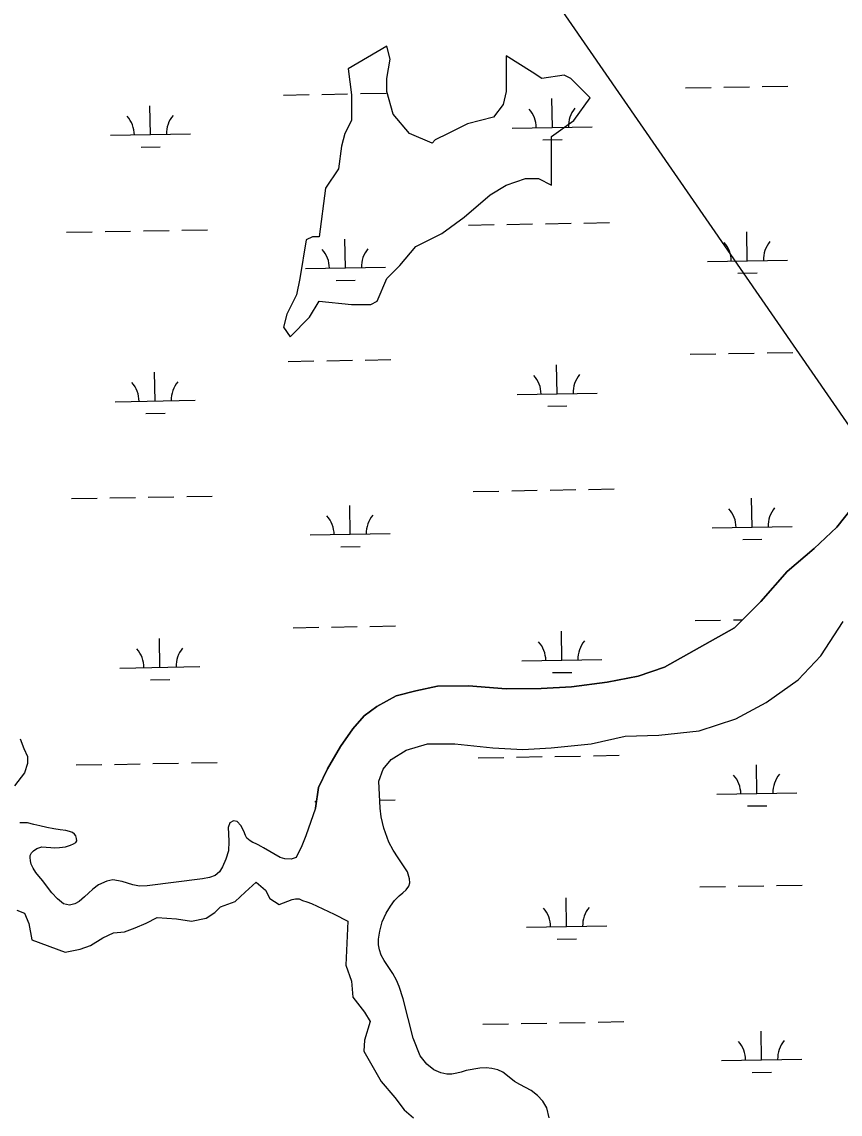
# Model space of a CAD drawing. Extents: x 3914892 to 3953151, y 242587 to 268572.
# Drawn here: x 3938519 to 3939541, y 262347 to 263711 of the extents above; entities that cross this region are included whole.
import ezdxf

# ---------------------------------------------------------------- set-up
doc = ezdxf.new("R2010")
doc.units = 0
for name, color, linetype in [('V-RIVR-EDGE', 7, 'Continuous'), ('V-TOPO-SHOR', 7, 'Continuous'), ('V-UTIL-LINE', 7, 'Continuous'), ('V-WETL-SWMP', 7, 'Continuous')]:
    doc.layers.add(name, color=color, linetype=linetype)

msp = doc.modelspace()

# ---------------------------------------------------------------- linework, layer by layer
at = {"layer": 'V-RIVR-EDGE'}
for points in [[(3938517, 262815.9), (3938521.6, 262803.6), (3938526.2, 262793.5), (3938526.2, 262785), (3938522.4, 262773.4), (3938510, 262757.2)], [(3938513.1, 262602), (3938522.4, 262598.1), (3938527.8, 262585), (3938531.6, 262564.9), (3938573.3, 262549.4), (3938591.9, 262553.3), (3938605, 262557.9), (3938620.5, 262567.2), (3938633.6, 262573.4), (3938647.5, 262574.9), (3938660.6, 262579.6), (3938674.5, 262585.7), (3938688.4, 262592.7), (3938712.4, 262591.1), (3938730.9, 262588.1), (3938749.5, 262591.9), (3938760.3, 262598.9), (3938767.2, 262605.8), (3938785.8, 262612.8), (3938798.1, 262624.4), (3938812, 262636.7), (3938823.6, 262626.7), (3938829, 262616.6), (3938840.6, 262608.9), (3938856.8, 262615.1)], [(3938856.8, 262615.1), (3938860.8, 262616.1), (3938865.5, 262615.8), (3938869.6, 262614), (3938875.1, 262612.3), (3938880.9, 262610), (3938909.2, 262596.9), (3938926.2, 262588.1)], [(3938926.4, 262588.1), (3938924, 262533.2), (3938931, 262513.1), (3938932.5, 262493), (3938947.2, 262474.5), (3938954.2, 262462.9), (3938947.2, 262439.7), (3938946.4, 262425.8), (3938968.1, 262388), (3938985.1, 262367.9), (3938996.6, 262352.5), (3939008.2, 262342.4)]]:
    msp.add_lwpolyline(points, dxfattribs=at)
at = {"layer": 'V-TOPO-SHOR'}
msp.add_lwpolyline([(3939003.2, 263571.8), (3938983.1, 263595.9), (3938975, 263624.1), (3938975, 263640.3), (3938979, 263664.4), (3938975, 263680.6), (3938926.7, 263652.4), (3938930.7, 263620.1), (3938930.7, 263587.9), (3938922.6, 263571.8), (3938918.6, 263555.7), (3938914.6, 263527.4), (3938898.4, 263503.3), (3938890.4, 263442.8), (3938882.3, 263442.8), (3938874.3, 263438.8), (3938866.2, 263390.5), (3938862.2, 263370.3), (3938850.1, 263346.1), (3938846.1, 263330), (3938854.1, 263317.9), (3938878.3, 263342.1), (3938890.4, 263362.2), (3938930.7, 263358.2), (3938954.9, 263358.2), (3938962.9, 263362.2), (3938975, 263390.5), (3938991.1, 263406.6), (3939011.3, 263430.7), (3939043.5, 263446.9), (3939071.7, 263467), (3939103.9, 263495.2), (3939124.1, 263507.3), (3939148.3, 263515.4), (3939164.4, 263515.4), (3939180.5, 263507.3), (3939180.5, 263547.6), (3939180.5, 263567.7), (3939208.7, 263587.9), (3939228.9, 263616.1), (3939212.7, 263632.2), (3939204.7, 263640.3), (3939196.6, 263644.3), (3939168.4, 263640.3), (3939156.3, 263648.3), (3939124.1, 263668.5), (3939124.1, 263624.1), (3939120.1, 263608), (3939108, 263591.9), (3939075.7, 263583.9), (3939051.6, 263571.8), (3939035.4, 263563.7), (3939031.4, 263559.7), (3939031.4, 263559.7)], close=True, dxfattribs=at)
for points in [[(3938885.8, 262729), (3938889.7, 262755.2), (3938901.1, 262778.4), (3938917, 262806), (3938932.4, 262828.3), (3938946.8, 262844.5), (3938962.6, 262856.2), (3938986.7, 262869.4), (3939011.3, 262875.8), (3939038.1, 262881.5), (3939077, 262882), (3939124.1, 262878.3), (3939167.7, 262878.7), (3939205.6, 262880.5), (3939250.2, 262886.4), (3939288.9, 262894.1), (3939321.9, 262905.4), (3939409.1, 262954.2), (3939442.2, 262987.3), (3939474.8, 263024.8), (3939508.4, 263053.4), (3939537.1, 263080.2), (3939567.3, 263118.5)], [(3938966.5, 262729.1), (3938965.2, 262762.8), (3938970.4, 262778), (3938980.4, 262790.1), (3938999, 262801.8), (3939025.7, 262809.6), (3939059.8, 262809.7), (3939107.5, 262804.4), (3939145, 262802.5), (3939180.2, 262804.7), (3939230.1, 262809.7), (3939272.4, 262819), (3939314.7, 262820.3), (3939365.1, 262825.6), (3939410.6, 262840.8), (3939448.8, 262861), (3939488.5, 262889.5), (3939516.8, 262919.4), (3939545, 262962.2)], [(3938885.8, 262729), (3938873.9, 262694.5), (3938868.8, 262682.1), (3938861.6, 262667.7)], [(3938977.7, 262686.7), (3938971.1, 262704.1), (3938967.8, 262718.5), (3938966.5, 262729.1)]]:
    msp.add_lwpolyline(points, dxfattribs=at)
at = {"layer": 'V-UTIL-LINE'}
msp.add_lwpolyline([(3937257.7, 266529.8), (3940896.3, 261259), (3942305.5, 257189.6), (3945242.9, 251786.9), (3947661.4, 248530.4)], dxfattribs=at)
at = {"layer": 'V-WETL-SWMP'}
for p, q in [((3938942, 263621.4), (3938974, 263622)), ((3939347.9, 263628.6), (3939379.9, 263629.2)), ((3939395.9, 263629.5), (3939427.9, 263630.1)), ((3939443.8, 263630.4), (3939475.8, 263630.9)), ((3938846, 263619.7), (3938878, 263620.2)), ((3938894, 263620.5), (3938926, 263621.1)), ((3939181.7, 263579.2), (3939181, 263615.2)), ((3938679.8, 263570.3), (3938679.2, 263606.3)), ((3938629.8, 263569.4), (3938729.8, 263571.2)), ((3939131.7, 263578.3), (3939231.6, 263580.1)), ((3938668.1, 263554.6), (3938692.1, 263555)), ((3939169.9, 263563.6), (3939193.9, 263564)), ((3939125, 263458.1), (3939157, 263458.7)), ((3939173, 263459), (3939205, 263459.6)), ((3939221, 263459.8), (3939252.9, 263460.4)), ((3938575.1, 263448.3), (3938607.1, 263448.9)), ((3938623.1, 263449.2), (3938655.1, 263449.7)), ((3938671.1, 263450), (3938703.1, 263450.6)), ((3938719.1, 263450.9), (3938751.1, 263451.4)), ((3939077, 263457.3), (3939109, 263457.8)), ((3939425.1, 263412.8), (3939424.5, 263448.7)), ((3938923.3, 263403.8), (3938922.7, 263439.8)), ((3938873.3, 263402.9), (3938973.3, 263404.7)), ((3939375.2, 263411.9), (3939475.1, 263413.6)), ((3939413.4, 263397.1), (3939437.4, 263397.5)), ((3938911.6, 263388.1), (3938935.6, 263388.6)), ((3939353.8, 263296), (3939385.8, 263296.6)), ((3939401.8, 263296.9), (3939433.8, 263297.5)), ((3939449.8, 263297.7), (3939481.8, 263298.3)), ((3938852, 263287), (3938884, 263287.6)), ((3938900, 263287.9), (3938932, 263288.5)), ((3938948, 263288.8), (3938980, 263289.3)), ((3939187.6, 263246.6), (3939187, 263282.6)), ((3938685.8, 263237.6), (3938685.1, 263273.6)), ((3939137.6, 263245.7), (3939237.6, 263247.5)), ((3938635.8, 263236.7), (3938735.8, 263238.5)), ((3939175.9, 263231), (3939199.9, 263231.4)), ((3938674.1, 263222), (3938698.1, 263222.4)), ((3938629.1, 263116.5), (3938661.1, 263117.1)), ((3938677.1, 263117.4), (3938709.1, 263118)), ((3938725.1, 263118.2), (3938757.1, 263118.8)), ((3939082.9, 263124.7), (3939114.9, 263125.2)), ((3939130.9, 263125.5), (3939162.9, 263126.1)), ((3939178.9, 263126.4), (3939210.9, 263126.9)), ((3939226.9, 263127.2), (3939258.9, 263127.8)), ((3939567.3, 263118.5), (3939537.1, 263080.2)), ((3938581.1, 263115.7), (3938613.1, 263116.2)), ((3938929.3, 263071.2), (3938928.6, 263107.1)), ((3939431.1, 263080.1), (3939430.5, 263116.1)), ((3939381.1, 263079.2), (3939481.1, 263081)), ((3939537.1, 263080.2), (3939508.4, 263053.4)), ((3938879.3, 263070.3), (3938979.3, 263072)), ((3939419.4, 263064.5), (3939443.4, 263064.9)), ((3938917.5, 263055.5), (3938941.5, 263055.9)), ((3939508.4, 263053.4), (3939474.8, 263024.8)), ((3939474.8, 263024.8), (3939442.2, 262987.3)), ((3939442.2, 262987.3), (3939409.1, 262954.2)), ((3938857.9, 262954.4), (3938889.9, 262955)), ((3938905.9, 262955.3), (3938937.9, 262955.9)), ((3938953.9, 262956.1), (3938985.9, 262956.7)), ((3939409.1, 262954.2), (3939321.9, 262905.4)), ((3939359.8, 262963.4), (3939391.8, 262964)), ((3939407.8, 262964.3), (3939419.3, 262964.5)), ((3938691.7, 262905), (3938691.1, 262941)), ((3939193.6, 262914), (3939192.9, 262950)), ((3939143.6, 262913.1), (3939243.6, 262914.9)), ((3938641.7, 262904.1), (3938741.7, 262905.9)), ((3939321.9, 262905.4), (3939288.9, 262894.1)), ((3938680, 262889.4), (3938704, 262889.8)), ((3939181.8, 262898.4), (3939205.8, 262898.8)), ((3939250.2, 262886.4), (3939205.6, 262880.5)), ((3939288.9, 262894.1), (3939250.2, 262886.4)), ((3939011.3, 262875.8), (3938986.7, 262869.4)), ((3939038.1, 262881.5), (3939011.3, 262875.8)), ((3939077, 262882), (3939038.1, 262881.5)), ((3939124.1, 262878.3), (3939077, 262882)), ((3939167.7, 262878.7), (3939124.1, 262878.3)), ((3939205.6, 262880.5), (3939167.7, 262878.7)), ((3938986.7, 262869.4), (3938962.6, 262856.2)), ((3938946.8, 262844.5), (3938932.4, 262828.3)), ((3938962.6, 262856.2), (3938946.8, 262844.5)), ((3938932.4, 262828.3), (3938917, 262806)), ((3938917, 262806), (3938901.1, 262778.4)), ((3939088.9, 262792), (3939120.9, 262792.6)), ((3939136.9, 262792.9), (3939168.9, 262793.5)), ((3939184.9, 262793.7), (3939216.9, 262794.3)), ((3939232.9, 262794.6), (3939264.9, 262795.2)), ((3938587.1, 262783.1), (3938619, 262783.6)), ((3938635, 262783.9), (3938667, 262784.5)), ((3938683, 262784.8), (3938715, 262785.3)), ((3938731, 262785.6), (3938763, 262786.2)), ((3938901.1, 262778.4), (3938889.7, 262755.2)), ((3939437, 262747.5), (3939436.4, 262783.5)), ((3938889.7, 262755.2), (3938885.8, 262729)), ((3938885.2, 262737.6), (3938887.1, 262737.7)), ((3938966.1, 262739.1), (3938985.2, 262739.4)), ((3939387.1, 262746.6), (3939487, 262748.4)), ((3938885.8, 262729), (3938873.9, 262694.5)), ((3939425.3, 262731.9), (3939449.3, 262732.3)), ((3938526.3, 262710.7), (3938516.9, 262710.8)), ((3938534.3, 262708.8), (3938526.3, 262710.7)), ((3938541.9, 262707), (3938534.3, 262708.8)), ((3938779.1, 262710.7), (3938776.9, 262705.2)), ((3938783.6, 262713.4), (3938779.1, 262710.7)), ((3938788.1, 262712.4), (3938783.6, 262713.4)), ((3938792.8, 262707.4), (3938788.1, 262712.4)), ((3938550.5, 262704.9), (3938541.9, 262707)), ((3938559.1, 262703.2), (3938550.5, 262704.9)), ((3938567.3, 262702.1), (3938559.1, 262703.2)), ((3938574, 262701.3), (3938567.3, 262702.1)), ((3938578.9, 262700.1), (3938574, 262701.3)), ((3938582.4, 262698.7), (3938578.9, 262700.1)), ((3938584.9, 262696.9), (3938582.4, 262698.7)), ((3938586.6, 262694.5), (3938584.9, 262696.9)), ((3938587.7, 262691.4), (3938586.6, 262694.5)), ((3938776.9, 262705.2), (3938777.1, 262697)), ((3938777.1, 262697), (3938777.8, 262687.6)), ((3938796.4, 262700.6), (3938792.8, 262707.4)), ((3938798.5, 262695.1), (3938796.4, 262700.6)), ((3938800.3, 262691.6), (3938798.5, 262695.1)), ((3938873.9, 262694.5), (3938868.8, 262682.1)), ((3938537.8, 262678.7), (3938544.2, 262680.8)), ((3938544.2, 262680.8), (3938549.8, 262680.6)), ((3938549.8, 262680.6), (3938555.5, 262679.9)), ((3938566.3, 262680), (3938573.7, 262681)), ((3938573.7, 262681), (3938579.8, 262682.9)), ((3938579.8, 262682.9), (3938583.9, 262684.8)), ((3938583.9, 262684.8), (3938586.6, 262686.4)), ((3938586.6, 262686.4), (3938588, 262688.4)), ((3938588, 262688.4), (3938587.7, 262691.4)), ((3938777.8, 262687.6), (3938777.2, 262676)), ((3938804.3, 262688.4), (3938800.3, 262691.6)), ((3938807.8, 262686.5), (3938804.3, 262688.4)), ((3938810.9, 262684.9), (3938807.8, 262686.5)), ((3938814.4, 262683.4), (3938810.9, 262684.9)), ((3938818.2, 262681.5), (3938814.4, 262683.4)), ((3938821.2, 262679.6), (3938818.2, 262681.5)), ((3938868.8, 262682.1), (3938861.6, 262667.7)), ((3938529.5, 262667.7), (3938529.7, 262670)), ((3938529.9, 262663.4), (3938529.5, 262667.7)), ((3938529.7, 262670), (3938531.3, 262673.5)), ((3938531.3, 262673.5), (3938533.7, 262675.9)), ((3938533.7, 262675.9), (3938537.8, 262678.7)), ((3938555.5, 262679.9), (3938560.3, 262679.7)), ((3938560.3, 262679.7), (3938566.3, 262680)), ((3938777.2, 262676), (3938773.8, 262665.3)), ((3938841.7, 262667.7), (3938821.2, 262679.6)), ((3938847.7, 262665.8), (3938841.7, 262667.7)), ((3938861.6, 262667.7), (3938855.7, 262665.6)), ((3938531.1, 262659.2), (3938529.9, 262663.4)), ((3938533.3, 262654.4), (3938531.1, 262659.2)), ((3938536.9, 262649), (3938533.3, 262654.4)), ((3938770, 262656.1), (3938766.2, 262649.5)), ((3938773.8, 262665.3), (3938770, 262656.1)), ((3938855.7, 262665.6), (3938847.7, 262665.8)), ((3938540.4, 262644.2), (3938536.9, 262649)), ((3938545.6, 262638.3), (3938540.4, 262644.2)), ((3938745, 262641.1), (3938675.9, 262632.1)), ((3938753.4, 262642.7), (3938745, 262641.1)), ((3938760.8, 262645.2), (3938753.4, 262642.7)), ((3938766.2, 262649.5), (3938760.8, 262645.2)), ((3938551.4, 262630.7), (3938545.6, 262638.3)), ((3938556.9, 262623.5), (3938551.4, 262630.7)), ((3938608, 262627.9), (3938602.6, 262623.1)), ((3938615.1, 262633.5), (3938608, 262627.9)), ((3938625.5, 262637.9), (3938615.1, 262633.5)), ((3938632.7, 262639.5), (3938625.5, 262637.9)), ((3938644.6, 262637.7), (3938632.7, 262639.5)), ((3938651.1, 262635.4), (3938644.6, 262637.7)), ((3938657.9, 262633.5), (3938651.1, 262635.4)), ((3938666.1, 262631.8), (3938657.9, 262633.5)), ((3938675.9, 262632.1), (3938666.1, 262631.8)), ((3939365.7, 262630.8), (3939397.7, 262631.4)), ((3939413.7, 262631.6), (3939445.7, 262632.2)), ((3939461.7, 262632.5), (3939493.7, 262633.1)), ((3938563.9, 262615.9), (3938556.9, 262623.5)), ((3938571.4, 262609.8), (3938563.9, 262615.9)), ((3938590.7, 262612.8), (3938585.3, 262609.6)), ((3938597.3, 262618.3), (3938590.7, 262612.8)), ((3938602.6, 262623.1), (3938597.3, 262618.3)), ((3939199.5, 262581.4), (3939198.9, 262617.4)), ((3938578.8, 262608.1), (3938571.4, 262609.8)), ((3938585.3, 262609.6), (3938578.8, 262608.1)), ((3939149.5, 262580.5), (3939249.5, 262582.3)), ((3939187.8, 262565.7), (3939211.8, 262566.2)), ((3939238.8, 262462), (3939270.8, 262462.6)), ((3939094.8, 262459.4), (3939126.8, 262460)), ((3939142.8, 262460.3), (3939174.8, 262460.8)), ((3939190.8, 262461.1), (3939222.8, 262461.7)), ((3939443, 262414.9), (3939442.4, 262450.9)), ((3939393, 262414), (3939493, 262415.8)), ((3939431.3, 262399.2), (3939455.3, 262399.7))]:
    msp.add_line(p, q, dxfattribs=at)
msp.add_lwpolyline([(3939177.8, 262342.5), (3939174.6, 262355.2), (3939169.7, 262363.4), (3939163.3, 262370.3), (3939155.2, 262376.6), (3939141.2, 262384), (3939134.5, 262388), (3939125.8, 262394.9), (3939119.7, 262399.5), (3939113.7, 262402.3), (3939106.2, 262404.3), (3939099.2, 262405.1), (3939091, 262404.5), (3939074.2, 262401.5), (3939068, 262399.5), (3939062.6, 262398.1), (3939056.2, 262397.1), (3939049.9, 262397.2), (3939042.3, 262398.7), (3939033.8, 262402.4), (3939024.8, 262409.5), (3939016.7, 262420.1), (3939007.9, 262442), (3938995.4, 262491.3), (3938990.3, 262506.5), (3938987, 262514.4), (3938982.3, 262522.9), (3938976.8, 262531.5), (3938971.8, 262538.8), (3938968.1, 262545.5), (3938966, 262552.1), (3938964.6, 262558.6), (3938964.6, 262565.5), (3938966.3, 262575.7), (3938969.3, 262587.2), (3938974.3, 262598.2), (3938979.5, 262606.9), (3938984.7, 262613.9), (3938990.3, 262619.8), (3938994.8, 262623.4), (3938999.2, 262627.2), (3939002.6, 262631.8), (3939003.6, 262636), (3939003.4, 262641.1), (3939000.8, 262649.6), (3938989, 262667.2), (3938982.9, 262676.7), (3938977.7, 262686.7), (3938971.1, 262704.1), (3938967.8, 262718.5), (3938966.5, 262729.1), (3938965.2, 262762.8), (3938970.4, 262778), (3938980.4, 262790.1), (3938999, 262801.8), (3939025.7, 262809.6), (3939059.8, 262809.7), (3939107.5, 262804.4), (3939145, 262802.5), (3939180.2, 262804.7), (3939230.1, 262809.7), (3939272.4, 262819), (3939314.7, 262820.3), (3939365.1, 262825.6), (3939410.6, 262840.8), (3939448.8, 262861), (3939488.5, 262889.5), (3939516.8, 262919.4), (3939545, 262962.2)], dxfattribs=at)
for centre, start, end in [((3939126.4, 263578.7), 0.2532, 41.7968), ((3939236.9, 263580.7), 140.2532, 181.7968), ((3938624.6, 263569.7), 0.2532, 41.7968), ((3938735.1, 263571.7), 140.2532, 181.7968), ((3939369.9, 263412.2), 0.2532, 41.7968), ((3939480.4, 263414.2), 140.2532, 181.7968), ((3938868.1, 263403.3), 0.2532, 41.7968), ((3938978.5, 263405.2), 140.2532, 181.7968), ((3939132.4, 263246.1), 0.2532, 41.7968), ((3939242.8, 263248.1), 140.2532, 181.7968), ((3938630.5, 263237.1), 0.2532, 41.7968), ((3938741, 263239.1), 140.2532, 181.7968), ((3939486.3, 263081.6), 140.2532, 181.7968), ((3938874, 263070.6), 0.2532, 41.7968), ((3938984.5, 263072.6), 140.2532, 181.7968), ((3939375.9, 263079.6), 0.2532, 41.7968), ((3938636.5, 262904.5), 0.2532, 41.7968), ((3938747, 262906.5), 140.2532, 181.7968), ((3939138.3, 262913.5), 0.2532, 41.7968), ((3939248.8, 262915.5), 140.2532, 181.7968), ((3939381.8, 262747), 0.2532, 41.7968), ((3939492.3, 262749), 140.2532, 181.7968), ((3939144.3, 262580.9), 0.2532, 41.7968), ((3939254.7, 262582.8), 140.2532, 181.7968), ((3939387.8, 262414.4), 0.2532, 41.7968), ((3939498.2, 262416.4), 140.2532, 181.7968)]:
    msp.add_arc(centre, 35.2, start, end, dxfattribs=at)

doc.saveas('drawing.dxf')
